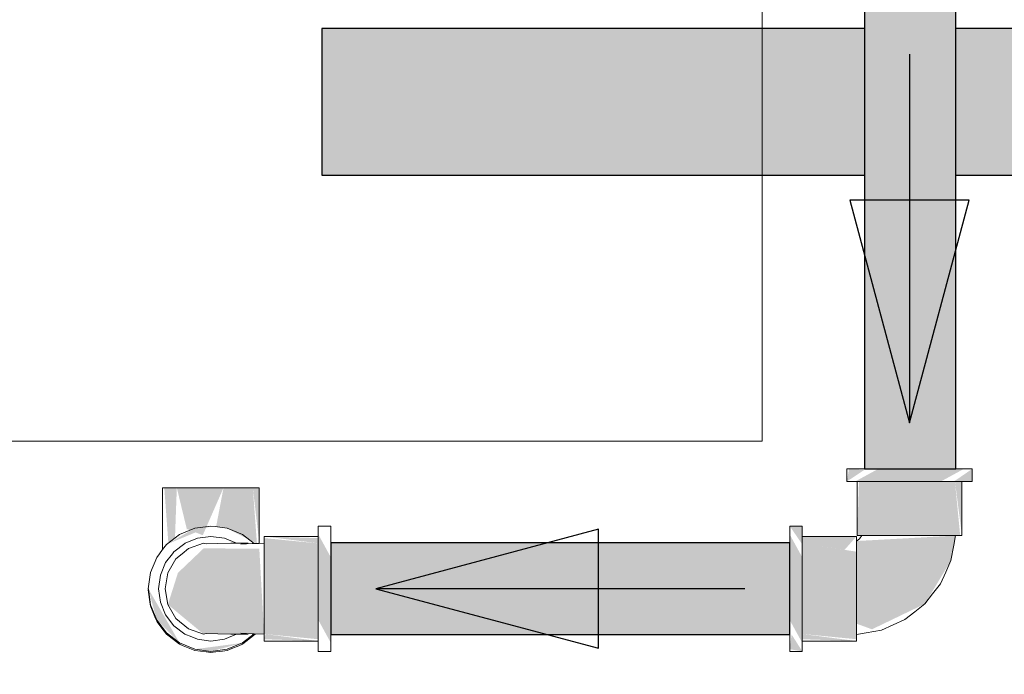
# Model space of a CAD drawing. Header units: millimetres. Extents: x 567 to 934, y -1 to 364.
# Tile 673 of 1056: x 799.968 to 800.502, y 90.596 to 90.951. Entities that reach past the tile are written whole.
import ezdxf

# ---------------------------------------------------------------- set-up
doc = ezdxf.new("R2010")
doc.units = ezdxf.units.MM
doc.header["$MEASUREMENT"] = 0
for name, color, linetype, lineweight in [('A-ANNO-SYMB', 7, 'Continuous', 9), ('A-WALL', 7, 'Continuous', 25), ('AF-Condutos', 140, 'Continuous', 25), ('AF-Condutos Reúso', 200, 'Continuous', 25), ('AF-Conexões', 152, 'Continuous', 18), ('AF-Peça de utilização', 152, 'Continuous', 18), ('AF-Sentido conduto', 140, 'Continuous', 30)]:
    doc.layers.add(name, color=color, linetype=linetype, lineweight=lineweight)

msp = doc.modelspace()

# ---------------------------------------------------------------- hatches: boundary and pattern name
at = {"layer": 'AF-Condutos', "linetype": 'Continuous'}
for points in [[(800.47598, 90.95767), (800.42653, 90.95767), (800.42653, 90.70767), (800.47598, 90.70767)], [(800.38598, 90.66754), (800.13717, 90.66754), (800.13717, 90.61781), (800.38598, 90.61781)]]:
    msp.add_hatch(color=151, dxfattribs=at).paths.add_polyline_path(points)
at = {"layer": 'AF-Condutos Reúso', "linetype": 'Continuous'}
for points in [[(800.13223, 90.94654), (800.13223, 90.86698), (800.42653, 90.86698), (800.42653, 90.94654)], [(800.47598, 90.94654), (800.47598, 90.86698), (801.15419, 90.86698), (801.15419, 90.94654)]]:
    msp.add_hatch(color=201, dxfattribs=at).paths.add_polyline_path(points)
at = {"layer": 'AF-Conexões', "linetype": 'Continuous'}
for points in [[(800.41814, 90.70767), (800.41699, 90.70087), (800.42653, 90.70716)], [(800.42154, 90.70087), (800.46799, 90.70087), (800.48043, 90.70767), (800.43399, 90.70767)], [(800.48498, 90.70087), (800.48498, 90.70767), (800.47503, 90.70087)], [(800.42355, 90.70087), (800.42259, 90.67147), (800.4309, 90.67147), (800.4309, 90.70087)], [(800.47842, 90.67147), (800.47558, 90.70087), (800.4309, 90.70087), (800.4309, 90.67147)], [(800.47939, 90.67147), (800.47939, 90.70087), (800.47558, 90.70087)], [(800.07217, 90.67667), (800.06337, 90.67551), (800.04812, 90.66671)], [(800.39279, 90.67667), (800.38598, 90.67667), (800.39279, 90.66671)], [(800.10096, 90.67107), (800.13037, 90.66727), (800.13037, 90.6701)], [(800.10096, 90.6701), (800.10096, 90.63532), (800.13037, 90.62847), (800.13037, 90.66727)], [(800.13037, 90.67212), (800.13037, 90.62567), (800.13717, 90.61323), (800.13717, 90.65967)], [(800.39279, 90.61323), (800.39279, 90.65967), (800.38598, 90.67212), (800.38598, 90.62567)], [(800.42219, 90.67107), (800.39279, 90.67107), (800.39279, 90.66727), (800.41573, 90.66375)], [(800.47341, 90.65789), (800.47588, 90.67147), (800.42219, 90.66853), (800.42219, 90.62369), (800.4306, 90.62063), (800.45923, 90.63443)], [(800.0488, 90.63408), (800.06813, 90.61803), (800.10096, 90.61803), (800.09837, 90.66434), (800.0682, 90.66456), (800.05424, 90.65126)], [(800.42219, 90.61524), (800.42219, 90.66275), (800.39279, 90.66727), (800.39279, 90.61808)], [(800.03824, 90.64254), (800.04272, 90.62567), (800.05517, 90.61323)], [(800.13037, 90.62259), (800.13037, 90.62847), (800.10096, 90.63532), (800.10096, 90.62259)], [(800.13037, 90.61524), (800.13037, 90.62259), (800.10096, 90.62259), (800.10096, 90.61808)], [(800.10096, 90.61524), (800.13037, 90.61427), (800.10174, 90.618)], [(800.38598, 90.60983), (800.39279, 90.60867), (800.38702, 90.61781)], [(800.39279, 90.61524), (800.42219, 90.61427), (800.39279, 90.61808)], [(800.08917, 90.61323), (800.06337, 90.60983), (800.07217, 90.60867)]]:
    msp.add_hatch(color=161, dxfattribs=at).paths.add_polyline_path(points)
at = {"layer": 'AF-Peça de utilização', "linetype": 'Continuous'}
for points in [[(800.04905, 90.66743), (800.05264, 90.67018), (800.05364, 90.69737), (800.04686, 90.69737)], [(800.05907, 90.67495), (800.05907, 90.69737), (800.05364, 90.69737)], [(800.0677, 90.67166), (800.07895, 90.69737), (800.05907, 90.69737), (800.05907, 90.6751)], [(800.07895, 90.69737), (800.07495, 90.67631), (800.07895, 90.67578)], [(800.09707, 90.66719), (800.09486, 90.69737), (800.07895, 90.69737), (800.07895, 90.67635)], [(800.09837, 90.66724), (800.09837, 90.69737), (800.09486, 90.69737)]]:
    msp.add_hatch(color=161, dxfattribs=at).paths.add_polyline_path(points)

# ---------------------------------------------------------------- linework, layer by layer
at = {"layer": 'A-ANNO-SYMB', "color": 8, "linetype": 'Continuous', "lineweight": 5}
msp.add_arc((800.26257, 90.68663), 0.45, 270, 0, dxfattribs=at)
at = {"layer": 'A-WALL', "color": 8, "lineweight": 5}
for p, q in [((800.37099, 94.32267), (800.37099, 90.72267)), ((800.37099, 90.72267), (798.04099, 90.72267))]:
    msp.add_line(p, q, dxfattribs=at)
at = {"layer": 'AF-Condutos'}
for p, q in [((800.42653, 90.95767), (800.42653, 90.94654)), ((800.47598, 90.94654), (800.47598, 90.95767)), ((800.42653, 90.94654), (800.42653, 90.86698)), ((800.47598, 90.86698), (800.47598, 90.94654)), ((800.42653, 90.86698), (800.42653, 90.70767)), ((800.47598, 90.70767), (800.47598, 90.86698)), ((800.42653, 90.70767), (800.43076, 90.70767)), ((800.43076, 90.70767), (800.43848, 90.70767)), ((800.43848, 90.70767), (800.44837, 90.70767)), ((800.44837, 90.70767), (800.45871, 90.70767)), ((800.45871, 90.70767), (800.46771, 90.70767)), ((800.46771, 90.70767), (800.47383, 90.70767)), ((800.47383, 90.70767), (800.47598, 90.70767)), ((800.13717, 90.66754), (800.13717, 90.66645)), ((800.38598, 90.66754), (800.13717, 90.66754)), ((800.13717, 90.66645), (800.13717, 90.66125)), ((800.38598, 90.66645), (800.38598, 90.66754)), ((800.38598, 90.66125), (800.38598, 90.66645)), ((800.13717, 90.66125), (800.13717, 90.65284)), ((800.38598, 90.65284), (800.38598, 90.66125)), ((800.13717, 90.65284), (800.13717, 90.64267)), ((800.38598, 90.64267), (800.38598, 90.65284)), ((800.13717, 90.64267), (800.13717, 90.6325)), ((800.38598, 90.6325), (800.38598, 90.64267)), ((800.13717, 90.6325), (800.13717, 90.62409)), ((800.38598, 90.62409), (800.38598, 90.6325)), ((800.13717, 90.62409), (800.13717, 90.6189)), ((800.38598, 90.6189), (800.38598, 90.62409)), ((800.13717, 90.6189), (800.13717, 90.61781)), ((800.13717, 90.61781), (800.38598, 90.61781)), ((800.38598, 90.61781), (800.38598, 90.6189))]:
    msp.add_line(p, q, dxfattribs=at)
at = {"layer": 'AF-Condutos Reúso'}
for p, q in [((800.13223, 90.94654), (800.13223, 90.9448)), ((800.42653, 90.94654), (800.13223, 90.94654)), ((801.15419, 90.94654), (800.47598, 90.94654)), ((800.13223, 90.9448), (800.13223, 90.93649)), ((800.13223, 90.93649), (800.13223, 90.92303)), ((800.13223, 90.92303), (800.13223, 90.90676)), ((800.13223, 90.90676), (800.13223, 90.89049)), ((800.13223, 90.89049), (800.13223, 90.87704)), ((800.13223, 90.87704), (800.13223, 90.86872)), ((800.13223, 90.86872), (800.13223, 90.86698)), ((800.13223, 90.86698), (800.42653, 90.86698)), ((800.47598, 90.86698), (801.15419, 90.86698))]:
    msp.add_line(p, q, dxfattribs=at)
at = {"layer": 'AF-Conexões'}
for p, q in [((800.41699, 90.70767), (800.41699, 90.70087)), ((800.41814, 90.70767), (800.41699, 90.70767)), ((800.42154, 90.70767), (800.41814, 90.70767)), ((800.42653, 90.70767), (800.42154, 90.70767)), ((800.42694, 90.70767), (800.42653, 90.70767)), ((800.43399, 90.70767), (800.42694, 90.70767)), ((800.44219, 90.70767), (800.43399, 90.70767)), ((800.45098, 90.70767), (800.44219, 90.70767)), ((800.45978, 90.70767), (800.45098, 90.70767)), ((800.46799, 90.70767), (800.45978, 90.70767)), ((800.47503, 90.70767), (800.46799, 90.70767)), ((800.47598, 90.70767), (800.47503, 90.70767)), ((800.48043, 90.70767), (800.47598, 90.70767)), ((800.48383, 90.70767), (800.48043, 90.70767)), ((800.48498, 90.70767), (800.48383, 90.70767)), ((800.48498, 90.70087), (800.48498, 90.70767)), ((800.41699, 90.70087), (800.41814, 90.70087)), ((800.41814, 90.70087), (800.42154, 90.70087)), ((800.42154, 90.70087), (800.42259, 90.70087)), ((800.42259, 90.70087), (800.42694, 90.70087)), ((800.42259, 90.70087), (800.42259, 90.67147)), ((800.42355, 90.70087), (800.42259, 90.70087)), ((800.42639, 90.70087), (800.42355, 90.70087)), ((800.4309, 90.70087), (800.42639, 90.70087)), ((800.42694, 90.70087), (800.43399, 90.70087)), ((800.43679, 90.70087), (800.4309, 90.70087)), ((800.43399, 90.70087), (800.44219, 90.70087)), ((800.44364, 90.70087), (800.43679, 90.70087)), ((800.44219, 90.70087), (800.45098, 90.70087)), ((800.45098, 90.70087), (800.44364, 90.70087)), ((800.45098, 90.70087), (800.45978, 90.70087)), ((800.45834, 90.70087), (800.45098, 90.70087)), ((800.46518, 90.70087), (800.45834, 90.70087)), ((800.45978, 90.70087), (800.46799, 90.70087)), ((800.47107, 90.70087), (800.46518, 90.70087)), ((800.46799, 90.70087), (800.47503, 90.70087)), ((800.47558, 90.70087), (800.47107, 90.70087)), ((800.47503, 90.70087), (800.47939, 90.70087)), ((800.47842, 90.70087), (800.47558, 90.70087)), ((800.47939, 90.70087), (800.47842, 90.70087)), ((800.47939, 90.70087), (800.48043, 90.70087)), ((800.47939, 90.67147), (800.47939, 90.70087)), ((800.48043, 90.70087), (800.48383, 90.70087)), ((800.48383, 90.70087), (800.48498, 90.70087)), ((800.06337, 90.67551), (800.05517, 90.67212)), ((800.07217, 90.67667), (800.06337, 90.67551)), ((800.07451, 90.67636), (800.07217, 90.67667)), ((800.08096, 90.67551), (800.07451, 90.67636)), ((800.08917, 90.67212), (800.08096, 90.67551)), ((800.13037, 90.67667), (800.13037, 90.67551)), ((800.13717, 90.67667), (800.13037, 90.67667)), ((800.13037, 90.67551), (800.13037, 90.67212)), ((800.13717, 90.67551), (800.13717, 90.67667)), ((800.13717, 90.67212), (800.13717, 90.67551)), ((800.38598, 90.67667), (800.38598, 90.67551)), ((800.39279, 90.67667), (800.38598, 90.67667)), ((800.38598, 90.67551), (800.38598, 90.67212)), ((800.39279, 90.67551), (800.39279, 90.67667)), ((800.39279, 90.67212), (800.39279, 90.67551)), ((800.05517, 90.67212), (800.04812, 90.66671)), ((800.06482, 90.6701), (800.05816, 90.66735)), ((800.07217, 90.67107), (800.06482, 90.6701)), ((800.07951, 90.6701), (800.07217, 90.67107)), ((800.08603, 90.66741), (800.07951, 90.6701)), ((800.09564, 90.66715), (800.08917, 90.67212)), ((800.10096, 90.67107), (800.10096, 90.6701)), ((800.13037, 90.67107), (800.10096, 90.67107)), ((800.10096, 90.6701), (800.10096, 90.66732)), ((800.13037, 90.67212), (800.13037, 90.67107)), ((800.13037, 90.67107), (800.13037, 90.66671)), ((800.13037, 90.6701), (800.13037, 90.67107)), ((800.13037, 90.66727), (800.13037, 90.6701)), ((800.13717, 90.66754), (800.13717, 90.67212)), ((800.38598, 90.67212), (800.38598, 90.66754)), ((800.39279, 90.67107), (800.39279, 90.67212)), ((800.39279, 90.66671), (800.39279, 90.67107)), ((800.39279, 90.67107), (800.39279, 90.6701)), ((800.42219, 90.67107), (800.39279, 90.67107)), ((800.39279, 90.6701), (800.39279, 90.66727)), ((800.42219, 90.6701), (800.42219, 90.67107)), ((800.42219, 90.66853), (800.42219, 90.6701)), ((800.42388, 90.66978), (800.42219, 90.66853)), ((800.42219, 90.66727), (800.42219, 90.66853)), ((800.42219, 90.66853), (800.42219, 90.66685)), ((800.42259, 90.67147), (800.42355, 90.67147)), ((800.42355, 90.67147), (800.42513, 90.67147)), ((800.42513, 90.67147), (800.42388, 90.66978)), ((800.42513, 90.67147), (800.42639, 90.67147)), ((800.42681, 90.67147), (800.42513, 90.67147)), ((800.42639, 90.67147), (800.4309, 90.67147)), ((800.43135, 90.67147), (800.42681, 90.67147)), ((800.4309, 90.67147), (800.43679, 90.67147)), ((800.43808, 90.67147), (800.43135, 90.67147)), ((800.43679, 90.67147), (800.44364, 90.67147)), ((800.44629, 90.67147), (800.43808, 90.67147)), ((800.44364, 90.67147), (800.45098, 90.67147)), ((800.45065, 90.67147), (800.44629, 90.67147)), ((800.45502, 90.67147), (800.45065, 90.67147)), ((800.45098, 90.67147), (800.45834, 90.67147)), ((800.46325, 90.67147), (800.45502, 90.67147)), ((800.45834, 90.67147), (800.46518, 90.67147)), ((800.46997, 90.67147), (800.46325, 90.67147)), ((800.46518, 90.67147), (800.47107, 90.67147)), ((800.47436, 90.67147), (800.46997, 90.67147)), ((800.47107, 90.67147), (800.47558, 90.67147)), ((800.47588, 90.67147), (800.47436, 90.67147)), ((800.47492, 90.66621), (800.47588, 90.67147)), ((800.47558, 90.67147), (800.47588, 90.67147)), ((800.47588, 90.67147), (800.47842, 90.67147)), ((800.47842, 90.67147), (800.47939, 90.67147)), ((800.04596, 90.6639), (800.04421, 90.66161)), ((800.04812, 90.66671), (800.04596, 90.6639)), ((800.05208, 90.66275), (800.05121, 90.66161)), ((800.05797, 90.66727), (800.05208, 90.66275)), ((800.05991, 90.66439), (800.05656, 90.66161)), ((800.05816, 90.66735), (800.05797, 90.66727)), ((800.06813, 90.66732), (800.05991, 90.66439)), ((800.06949, 90.66699), (800.06813, 90.66732)), ((800.07588, 90.66725), (800.06949, 90.66699)), ((800.08287, 90.66742), (800.07588, 90.66725)), ((800.08603, 90.66741), (800.08287, 90.66742)), ((800.08618, 90.66741), (800.08603, 90.66741)), ((800.09232, 90.66738), (800.08618, 90.66741)), ((800.08829, 90.66686), (800.09232, 90.66738)), ((800.09454, 90.66711), (800.08829, 90.66686)), ((800.09564, 90.66715), (800.09454, 90.66711)), ((800.09837, 90.66724), (800.09564, 90.66715)), ((800.10077, 90.66731), (800.09837, 90.66724)), ((800.10096, 90.66732), (800.10077, 90.66731)), ((800.10096, 90.66732), (800.10096, 90.66727)), ((800.10096, 90.66439), (800.10096, 90.66732)), ((800.10096, 90.66727), (800.10096, 90.66275)), ((800.10096, 90.66161), (800.10096, 90.66439)), ((800.10096, 90.66275), (800.10096, 90.65687)), ((800.13037, 90.66275), (800.13037, 90.66727)), ((800.13037, 90.66671), (800.13037, 90.65967)), ((800.13037, 90.65687), (800.13037, 90.66275)), ((800.13717, 90.66671), (800.13717, 90.66754)), ((800.13717, 90.65967), (800.13717, 90.66671)), ((800.38598, 90.66754), (800.38598, 90.66671)), ((800.38598, 90.66671), (800.38598, 90.65967)), ((800.39279, 90.66727), (800.39279, 90.66275)), ((800.39279, 90.65967), (800.39279, 90.66671)), ((800.39279, 90.66275), (800.39279, 90.65687)), ((800.42219, 90.66275), (800.42219, 90.66727)), ((800.42219, 90.66685), (800.42219, 90.66231)), ((800.42219, 90.65687), (800.42219, 90.66275)), ((800.47341, 90.65789), (800.47492, 90.66621)), ((800.04272, 90.65967), (800.03932, 90.65147)), ((800.04421, 90.66161), (800.04272, 90.65967)), ((800.05121, 90.66161), (800.04757, 90.65687)), ((800.05319, 90.65881), (800.0488, 90.65127)), ((800.05656, 90.66161), (800.05319, 90.65881)), ((800.10096, 90.65881), (800.10096, 90.66161)), ((800.10096, 90.65127), (800.10096, 90.65881)), ((800.13037, 90.65967), (800.13037, 90.65147)), ((800.13717, 90.65147), (800.13717, 90.65967)), ((800.38598, 90.65967), (800.38598, 90.65147)), ((800.39279, 90.65147), (800.39279, 90.65967)), ((800.42219, 90.66231), (800.42219, 90.65558)), ((800.47057, 90.65159), (800.47341, 90.65789)), ((800.04757, 90.65687), (800.04473, 90.65002)), ((800.10096, 90.65687), (800.10096, 90.65002)), ((800.13037, 90.65002), (800.13037, 90.65687)), ((800.39279, 90.65687), (800.39279, 90.65002)), ((800.42219, 90.65002), (800.42219, 90.65687)), ((800.42219, 90.65558), (800.42219, 90.64737)), ((800.03932, 90.65147), (800.03817, 90.64267)), ((800.04473, 90.65002), (800.04377, 90.64267)), ((800.0488, 90.65127), (800.04727, 90.64267)), ((800.10096, 90.64267), (800.10096, 90.65127)), ((800.10096, 90.65002), (800.10096, 90.64267)), ((800.13037, 90.65147), (800.13037, 90.64267)), ((800.13037, 90.64267), (800.13037, 90.65002)), ((800.13717, 90.64267), (800.13717, 90.65147)), ((800.38598, 90.65147), (800.38598, 90.64267)), ((800.39279, 90.64267), (800.39279, 90.65147)), ((800.39279, 90.65002), (800.39279, 90.64267)), ((800.42219, 90.64267), (800.42219, 90.65002)), ((800.42219, 90.64737), (800.42219, 90.63864)), ((800.46775, 90.6453), (800.47057, 90.65159)), ((800.03817, 90.64267), (800.03821, 90.64232)), ((800.03821, 90.64232), (800.03932, 90.63387)), ((800.04377, 90.64267), (800.04473, 90.63532)), ((800.04727, 90.64267), (800.0488, 90.63408)), ((800.10096, 90.64267), (800.10096, 90.63532)), ((800.10096, 90.63408), (800.10096, 90.64267)), ((800.13037, 90.64267), (800.13037, 90.63387)), ((800.13037, 90.63532), (800.13037, 90.64267)), ((800.13717, 90.63387), (800.13717, 90.64267)), ((800.38598, 90.64267), (800.38598, 90.63387)), ((800.39279, 90.63387), (800.39279, 90.64267)), ((800.39279, 90.64267), (800.39279, 90.63532)), ((800.42219, 90.63532), (800.42219, 90.64267)), ((800.46349, 90.63986), (800.46775, 90.6453)), ((800.42219, 90.63864), (800.42219, 90.63041)), ((800.45923, 90.63443), (800.46349, 90.63986)), ((800.03932, 90.63387), (800.04272, 90.62567)), ((800.04473, 90.63532), (800.04757, 90.62847)), ((800.0488, 90.63408), (800.05319, 90.62654)), ((800.10096, 90.63532), (800.10096, 90.62847)), ((800.10096, 90.62654), (800.10096, 90.63408)), ((800.13037, 90.62847), (800.13037, 90.63532)), ((800.13037, 90.63387), (800.13037, 90.62567)), ((800.13717, 90.62567), (800.13717, 90.63387)), ((800.38598, 90.63387), (800.38598, 90.62567)), ((800.39279, 90.63532), (800.39279, 90.62847)), ((800.39279, 90.62567), (800.39279, 90.63387)), ((800.42219, 90.62847), (800.42219, 90.63532)), ((800.4538, 90.63017), (800.45923, 90.63443)), ((800.04272, 90.62567), (800.04812, 90.61863)), ((800.04757, 90.62847), (800.05208, 90.62259)), ((800.05319, 90.62654), (800.05991, 90.62096)), ((800.10096, 90.62847), (800.10096, 90.62259)), ((800.10096, 90.62228), (800.10096, 90.62654)), ((800.13037, 90.62259), (800.13037, 90.62847)), ((800.13037, 90.62567), (800.13037, 90.61863)), ((800.13717, 90.61863), (800.13717, 90.62567)), ((800.38598, 90.62567), (800.38598, 90.61863)), ((800.39279, 90.62847), (800.39279, 90.62259)), ((800.39279, 90.61863), (800.39279, 90.62567)), ((800.42219, 90.63041), (800.42219, 90.62369)), ((800.42219, 90.62259), (800.42219, 90.62847)), ((800.44206, 90.62308), (800.44836, 90.62591)), ((800.44836, 90.62591), (800.4538, 90.63017)), ((800.05208, 90.62259), (800.05797, 90.61808)), ((800.05991, 90.62096), (800.06813, 90.61803)), ((800.10096, 90.62259), (800.10096, 90.61808)), ((800.10096, 90.62096), (800.10096, 90.62228)), ((800.10096, 90.61803), (800.10096, 90.62096)), ((800.13037, 90.61808), (800.13037, 90.62259)), ((800.39279, 90.62259), (800.39279, 90.61808)), ((800.42219, 90.62369), (800.42219, 90.6193)), ((800.42219, 90.61808), (800.42219, 90.62259)), ((800.42745, 90.61873), (800.43577, 90.62025)), ((800.43577, 90.62025), (800.44206, 90.62308)), ((800.04812, 90.61863), (800.05517, 90.61323)), ((800.05797, 90.61808), (800.06177, 90.6165)), ((800.06177, 90.6165), (800.06482, 90.61524)), ((800.06482, 90.61524), (800.07217, 90.61427)), ((800.06813, 90.61803), (800.06949, 90.61835)), ((800.06949, 90.61835), (800.07588, 90.6181)), ((800.07217, 90.61427), (800.07951, 90.61524)), ((800.07588, 90.6181), (800.08287, 90.61792)), ((800.07951, 90.61524), (800.08603, 90.61794)), ((800.08287, 90.61792), (800.08603, 90.61794)), ((800.08603, 90.61794), (800.08618, 90.61794)), ((800.08618, 90.61794), (800.09232, 90.61796)), ((800.09232, 90.61796), (800.08829, 90.61848)), ((800.08829, 90.61848), (800.09454, 90.61823)), ((800.08917, 90.61323), (800.09563, 90.61819)), ((800.09454, 90.61823), (800.09564, 90.6182)), ((800.09564, 90.6182), (800.10096, 90.61803)), ((800.10096, 90.61808), (800.10096, 90.61803)), ((800.10096, 90.61803), (800.10096, 90.61524)), ((800.10096, 90.61524), (800.10096, 90.61427)), ((800.13037, 90.61863), (800.13037, 90.61427)), ((800.13037, 90.61524), (800.13037, 90.61808)), ((800.13037, 90.61427), (800.13037, 90.61524)), ((800.13717, 90.61781), (800.13717, 90.61863)), ((800.13717, 90.61323), (800.13717, 90.61781)), ((800.38598, 90.61863), (800.38598, 90.61781)), ((800.38598, 90.61781), (800.38598, 90.61323)), ((800.39279, 90.61427), (800.39279, 90.61863)), ((800.39279, 90.61808), (800.39279, 90.61524)), ((800.39279, 90.61524), (800.39279, 90.61427)), ((800.42219, 90.6193), (800.42219, 90.61777)), ((800.42219, 90.61777), (800.42745, 90.61873)), ((800.42219, 90.61777), (800.42219, 90.61808)), ((800.42219, 90.61524), (800.42219, 90.61777)), ((800.42219, 90.61427), (800.42219, 90.61524)), ((800.05517, 90.61323), (800.06337, 90.60983)), ((800.06337, 90.60983), (800.07217, 90.60867)), ((800.07217, 90.60867), (800.08096, 90.60983)), ((800.08096, 90.60983), (800.08917, 90.61323)), ((800.10096, 90.61427), (800.13037, 90.61427)), ((800.13037, 90.61427), (800.13037, 90.61323)), ((800.13037, 90.61323), (800.13037, 90.60983)), ((800.13037, 90.60983), (800.13037, 90.60867)), ((800.13717, 90.60983), (800.13717, 90.61323)), ((800.13717, 90.60867), (800.13717, 90.60983)), ((800.38598, 90.61323), (800.38598, 90.60983)), ((800.38598, 90.60983), (800.38598, 90.60867)), ((800.39279, 90.61323), (800.39279, 90.61427)), ((800.39279, 90.61427), (800.42219, 90.61427)), ((800.39279, 90.60983), (800.39279, 90.61323)), ((800.39279, 90.60867), (800.39279, 90.60983)), ((800.13037, 90.60867), (800.13717, 90.60867)), ((800.38598, 90.60867), (800.39279, 90.60867))]:
    msp.add_line(p, q, dxfattribs=at)
at = {"layer": 'AF-Peça de utilização'}
for p, q in [((800.04686, 90.69737), (800.04596, 90.69737)), ((800.04596, 90.69737), (800.04596, 90.6675)), ((800.04948, 90.69737), (800.04686, 90.69737)), ((800.05364, 90.69737), (800.04948, 90.69737)), ((800.05907, 90.69737), (800.05364, 90.69737)), ((800.06538, 90.69737), (800.05907, 90.69737)), ((800.07217, 90.69737), (800.06538, 90.69737)), ((800.07895, 90.69737), (800.07217, 90.69737)), ((800.08527, 90.69737), (800.07895, 90.69737)), ((800.09069, 90.69737), (800.08527, 90.69737)), ((800.09486, 90.69737), (800.09069, 90.69737)), ((800.09747, 90.69737), (800.09486, 90.69737)), ((800.09837, 90.69737), (800.09747, 90.69737)), ((800.09837, 90.66724), (800.09837, 90.69737)), ((800.04596, 90.6675), (800.04596, 90.6639)), ((800.03821, 90.64232), (800.03817, 90.64197)), ((800.03817, 90.64197), (800.03919, 90.6342)), ((800.03919, 90.6342), (800.03932, 90.63317)), ((800.03932, 90.63317), (800.03946, 90.63285)), ((800.03946, 90.63285), (800.04209, 90.6265)), ((800.04209, 90.6265), (800.04272, 90.62497)), ((800.04272, 90.62497), (800.04335, 90.62415)), ((800.04335, 90.62415), (800.04682, 90.61963)), ((800.04682, 90.61963), (800.04812, 90.61793)), ((800.04812, 90.61793), (800.04943, 90.61693)), ((800.04943, 90.61693), (800.05517, 90.61253)), ((800.09115, 90.61405), (800.09621, 90.61793)), ((800.05517, 90.61253), (800.05716, 90.6117)), ((800.05716, 90.6117), (800.06337, 90.60913)), ((800.06337, 90.60913), (800.06951, 90.60832)), ((800.07849, 90.6088), (800.08096, 90.60913)), ((800.08096, 90.60913), (800.08344, 90.61016)), ((800.08344, 90.61016), (800.08718, 90.61171)), ((800.08718, 90.61171), (800.08917, 90.61253)), ((800.08917, 90.61253), (800.09115, 90.61405)), ((800.06951, 90.60832), (800.07217, 90.60797)), ((800.07217, 90.60797), (800.07483, 90.60832)), ((800.07483, 90.60832), (800.07849, 90.6088))]:
    msp.add_line(p, q, dxfattribs=at)
at = {"layer": 'AF-Sentido conduto'}
for p, q in [((800.48334, 90.85341), (800.41863, 90.85341)), ((800.41863, 90.85341), (800.45099, 90.73267)), ((800.45099, 90.73267), (800.48334, 90.85341)), ((800.28232, 90.67502), (800.16158, 90.64267)), ((800.28232, 90.61032), (800.28232, 90.67502)), ((800.16158, 90.64267), (800.28232, 90.61032))]:
    msp.add_line(p, q, dxfattribs=at)
for points in [[(800.45099, 90.93267), (800.45099, 90.73267)], [(800.36158, 90.64267), (800.16158, 90.64267)]]:
    msp.add_lwpolyline(points, dxfattribs=at)

doc.saveas('drawing.dxf')
